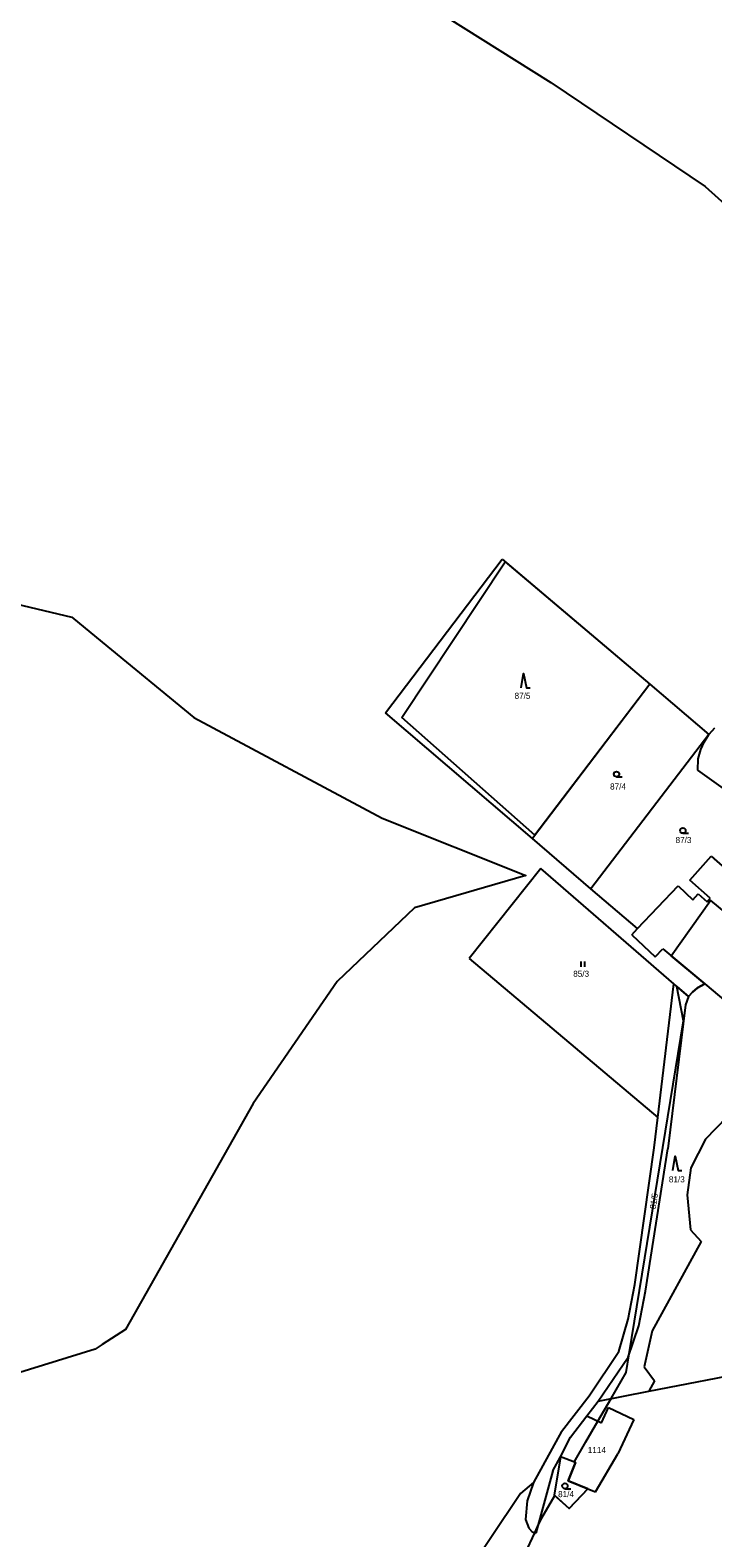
# Model space of a CAD drawing. Extents: x -547623 to -538651, y -1096714 to -1086522.
# Drawn here: x -542520.1 to -542329.8, y -1091615.6 to -1091195.4 of the extents above; entities that cross this region are included whole.
import ezdxf

# ---------------------------------------------------------------- set-up
doc = ezdxf.new("R2010")
doc.units = 0
for name, color, linetype in [('Vrstva 1', 7, 'Continuous'), ('Vrstva 25', 7, 'Continuous'), ('Vrstva 52', 7, 'Continuous'), ('Vrstva 86', 7, 'Continuous')]:
    doc.layers.add(name, color=color, linetype=linetype)

msp = doc.modelspace()

# ---------------------------------------------------------------- linework, layer by layer
at = {"layer": 'Vrstva 1'}
for points in [[(-542421.04, -1091385.69), (-542388.57, -1091342.81)], [(-542388.57, -1091342.81), (-542347.44, -1091377.7)], [(-542347.44, -1091377.7), (-542380.14, -1091420.72)], [(-542347.44, -1091377.7), (-542330.95, -1091391.68)], [(-542380.14, -1091420.72), (-542421.04, -1091385.69)], [(-542329.36, -1091389.91), (-542330.95, -1091391.68)], [(-542330.95, -1091391.68), (-542363.82, -1091434.7)], [(-542333.18, -1091395.86), (-542332.23, -1091393.85)], [(-542332.23, -1091393.85), (-542330.95, -1091391.68)], [(-542334.05, -1091401.63), (-542333.94, -1091398.52)], [(-542333.94, -1091398.52), (-542333.18, -1091395.86)], [(-542320.37, -1091411.4), (-542334.05, -1091401.63)], [(-542363.82, -1091434.7), (-542380.14, -1091420.72)], [(-542336.24, -1091432.27), (-542330.32, -1091425.59)], [(-542330.32, -1091425.59), (-542322.55, -1091432.48)], [(-542377.77, -1091429.04), (-542397.71, -1091454.12)], [(-542340.73, -1091461.15), (-542377.77, -1091429.04)], [(-542330.55, -1091437.31), (-542336.24, -1091432.27)], [(-542350.85, -1091445.8), (-542363.82, -1091434.7)], [(-542350.85, -1091445.8), (-542339.5, -1091433.85)], [(-542339.5, -1091433.85), (-542335.39, -1091437.76)], [(-542335.39, -1091437.76), (-542333.95, -1091436.14)], [(-542333.95, -1091436.14), (-542331.47, -1091438.35)], [(-542331.47, -1091438.35), (-542330.55, -1091437.31)], [(-542352.45, -1091447.49), (-542350.85, -1091445.8)], [(-542352.45, -1091447.49), (-542345.92, -1091453.68)], [(-542397.71, -1091454.12), (-542345.21, -1091498.41)], [(-542345.92, -1091453.68), (-542343.77, -1091451.42)], [(-542343.77, -1091451.42), (-542332.08, -1091461.23)], [(-542345.21, -1091498.41), (-542340.73, -1091461.15)], [(-542336.64, -1091464.7), (-542340.73, -1091461.15)], [(-542334.15, -1091462.33), (-542335.5, -1091463.49)], [(-542332.08, -1091461.23), (-542334.15, -1091462.33)], [(-542332.08, -1091461.23), (-542309.83, -1091479.9)], [(-542336.64, -1091464.7), (-542337.45, -1091467)], [(-542335.5, -1091463.49), (-542336.64, -1091464.7)], [(-542337.45, -1091467), (-542342.34, -1091507.21)], [(-542331.93, -1091504.44), (-542319.71, -1091491.97)], [(-542346.23, -1091506.86), (-542345.21, -1091498.41)], [(-542331.93, -1091504.44), (-542335.99, -1091512.51)], [(-542351.62, -1091544.97), (-542346.23, -1091506.86)], [(-542348.63, -1091546.81), (-542342.34, -1091507.21)], [(-542335.99, -1091512.51), (-542336.97, -1091519.95)], [(-542336.97, -1091519.95), (-542336.05, -1091529.74)], [(-542336.05, -1091529.74), (-542333.1, -1091532.96)], [(-542333.1, -1091532.96), (-542346.76, -1091557.93)], [(-542353.44, -1091554.66), (-542351.62, -1091544.97)], [(-542350.46, -1091556.49), (-542348.63, -1091546.81)], [(-542356.02, -1091563.65), (-542353.44, -1091554.66)], [(-542353.46, -1091565.22), (-542350.46, -1091556.49)], [(-542346.76, -1091557.93), (-542349.02, -1091567.94)], [(-542347.64, -1091574.68), (-542288.06, -1091563.16)], [(-542364.27, -1091575.96), (-542356.02, -1091563.65)], [(-542361.8, -1091577.48), (-542353.46, -1091565.22)], [(-542349.02, -1091567.94), (-542346.13, -1091571.83)], [(-542346.13, -1091571.83), (-542347.64, -1091574.68)], [(-542372.06, -1091585.98), (-542364.27, -1091575.96)], [(-542361.8, -1091577.48), (-542347.64, -1091574.68)], [(-542364.96, -1091581.62), (-542361.8, -1091577.48)], [(-542360.89, -1091583.52), (-542358.9, -1091579.26)], [(-542358.9, -1091579.26), (-542351.83, -1091582.56)], [(-542369.5, -1091587.55), (-542364.96, -1091581.62)], [(-542364.96, -1091581.62), (-542360.89, -1091583.52)], [(-542351.83, -1091582.56), (-542356.31, -1091592.16)], [(-542372.06, -1091585.98), (-542379.8, -1091600.14)], [(-542372.34, -1091592.98), (-542369.5, -1091587.55)], [(-542362.52, -1091602.74), (-542356.31, -1091592.16)], [(-542374.4, -1091596.92), (-542379.17, -1091614.31)], [(-542374.4, -1091596.92), (-542372.34, -1091592.98)], [(-542372.34, -1091592.98), (-542374.08, -1091603.65)], [(-542368.15, -1091594.62), (-542372.34, -1091592.98)], [(-542368.15, -1091594.62), (-542370.15, -1091599.72)], [(-542379.8, -1091600.14), (-542383.44, -1091603.18)], [(-542379.8, -1091600.14), (-542381.62, -1091605.29)], [(-542370.15, -1091599.72), (-542364.66, -1091601.9)], [(-542383.44, -1091603.18), (-542408.24, -1091640.29)], [(-542381.62, -1091605.29), (-542382.05, -1091610.46)], [(-542369.91, -1091607.38), (-542374.08, -1091603.65)], [(-542364.66, -1091601.9), (-542369.91, -1091607.38)], [(-542364.66, -1091601.9), (-542362.52, -1091602.74)], [(-542382.05, -1091610.46), (-542381.1, -1091612.9)], [(-542381.1, -1091612.9), (-542380.16, -1091613.9)], [(-542380.16, -1091613.9), (-542379.17, -1091614.31)]]:
    msp.add_lwpolyline(points, dxfattribs=at)
at = {"layer": 'Vrstva 25'}
for p, q in [((-542356.68, -1091403.51), (-542355.08, -1091403.51)), ((-542338.19, -1091419.24), (-542336.59, -1091419.24)), ((-542366.55, -1091456.47), (-542366.55, -1091454.97)), ((-542365.55, -1091456.47), (-542365.55, -1091454.97)), ((-542371.06, -1091601.88), (-542369.46, -1091601.88))]:
    msp.add_line(p, q, dxfattribs=at)
for points in [[(-542383.29, -1091378.74), (-542382.59, -1091374.74), (-542381.79, -1091378.74), (-542380.79, -1091378.74)], [(-542341.03, -1091513.25), (-542340.33, -1091509.25), (-542339.53, -1091513.25), (-542338.53, -1091513.25)]]:
    msp.add_lwpolyline(points, dxfattribs=at)
for centre in [(-542356.68, -1091402.76), (-542338.19, -1091418.49), (-542371.06, -1091601.13)]:
    msp.add_circle(centre, 0.75, dxfattribs=at)
at = {"layer": 'Vrstva 52'}
for points in [[(-542749, -1091025), (-542755, -1091037), (-542752.5, -1091063.5), (-542742.5, -1091081.5), (-542724.5, -1091096), (-542705, -1091105.5), (-542677.5, -1091114.5), (-542612.5, -1091127.5), (-542540.5, -1091135.5), (-542500, -1091135.5), (-542499.5, -1091135.5), (-542470.5, -1091150), (-542375, -1091210), (-542332, -1091239), (-542288.5, -1091278), (-542260.58, -1091307.13), (-542254, -1091314), (-542243.16, -1091331.95), (-542238, -1091340.5), (-542237.64, -1091342.72), (-542234.79, -1091360.08), (-542233.77, -1091366.32), (-542233, -1091371)], [(-542669.5, -1091427), (-542695, -1091382), (-542693, -1091366.5), (-542680.5, -1091356.5), (-542637.5, -1091344.5), (-542590.5, -1091339.5), (-542508.5, -1091359), (-542500, -1091366), (-542474.5, -1091387), (-542422, -1091415), (-542382, -1091431), (-542413, -1091440), (-542434.5, -1091460.5), (-542458, -1091494.5), (-542493.5, -1091557.5), (-542500, -1091561.71), (-542502, -1091563)], [(-542416.5, -1091387), (-542387.7, -1091343.55), (-542347.44, -1091377.7)], [(-542347.44, -1091377.7), (-542379.43, -1091419.78), (-542416.5, -1091387)], [(-542502, -1091563), (-542557, -1091580), (-542581, -1091577.5), (-542597, -1091571.5), (-542611, -1091561.5), (-542630.5, -1091539), (-542645, -1091514), (-542669.5, -1091427)], [(-542395.64, -1091648.75), (-542379.46, -1091614.19), (-542378.68, -1091612.51), (-542377.5, -1091610), (-542373.91, -1091603.81), (-542369.91, -1091607.38), (-542364.66, -1091601.9), (-542370.15, -1091599.72), (-542368.15, -1091594.62), (-542368.5, -1091594.48), (-542365.23, -1091588.85), (-542361.87, -1091583.06), (-542358.22, -1091576.77), (-542354, -1091569.5), (-542353.16, -1091564.34), (-542338, -1091471.5), (-542339.87, -1091461.9), (-542336.64, -1091464.7), (-542335.5, -1091463.49), (-542334.15, -1091462.33), (-542332.08, -1091461.23), (-542341.42, -1091453.39), (-542330.5, -1091438), (-542308, -1091456.5)]]:
    msp.add_lwpolyline(points, dxfattribs=at)

# ---------------------------------------------------------------- texts
at = {"layer": 'Vrstva 86'}
for s, p in [('87/5', (-542385.1, -1091381.77)), ('87/4', (-542358.48, -1091407.04)), ('87/3', (-542340.23, -1091421.96)), ('85/3', (-542368.75, -1091459.23)), ('81/3', (-542342.1, -1091516.52)), ('1114', (-542364.71, -1091591.98)), ('81/4', (-542372.97, -1091604.24))]:
    msp.add_text(s, height=1.7, dxfattribs=at).set_placement(p)
msp.add_text('81/5', height=1.7, rotation=81.4641, dxfattribs=at).set_placement((-542345.77, -1091524.04))

doc.saveas('drawing.dxf')
